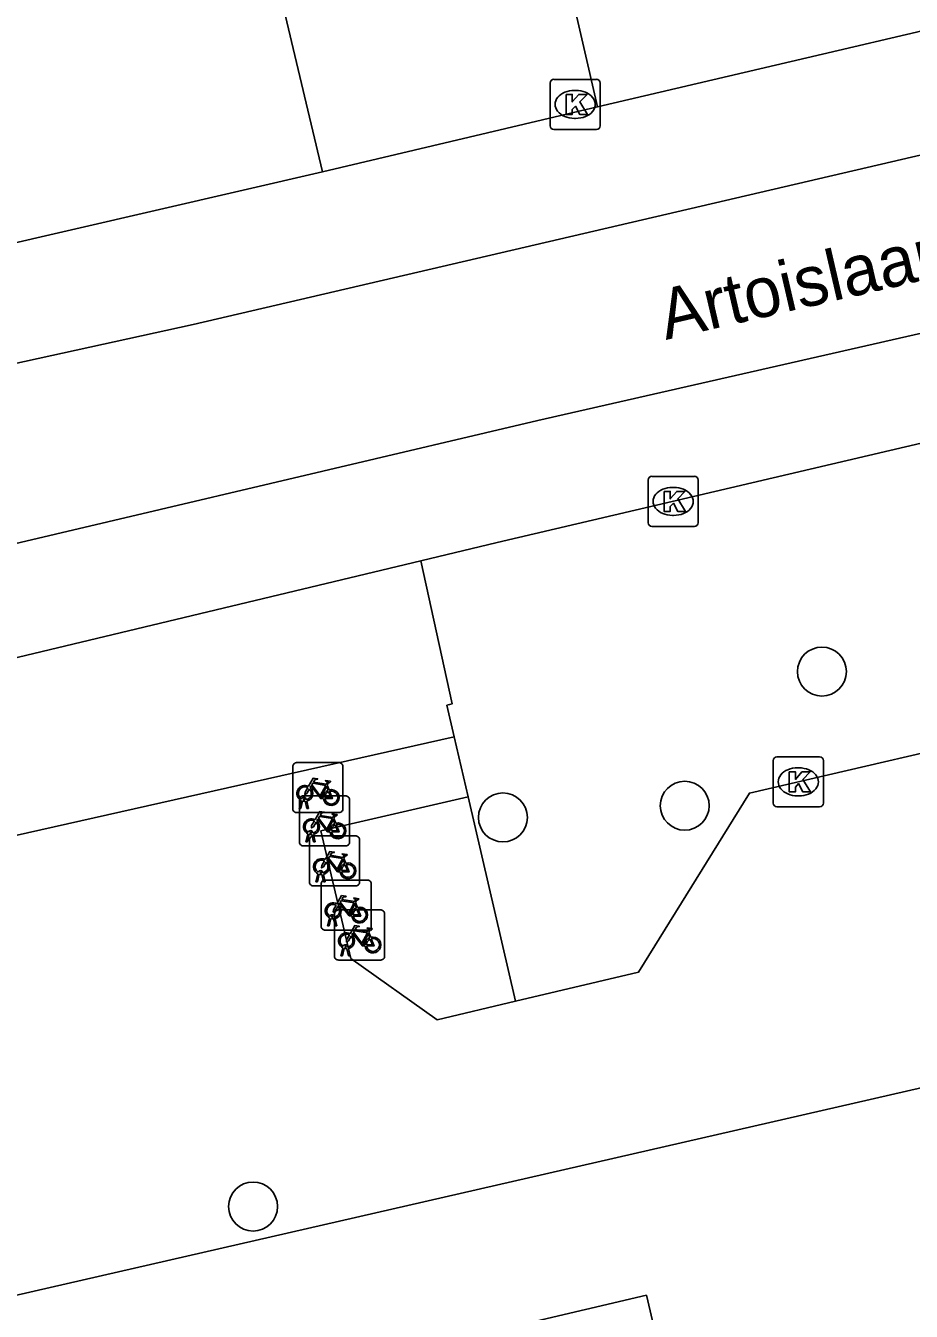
# Model space of a CAD drawing. Extents: x 158461 to 159795, y 387220 to 388672.
# Drawn here: x 159434.93 to 159452.61, y 388181.8 to 388207.47 of the extents above; entities that cross this region are included whole.
import ezdxf

# ---------------------------------------------------------------- set-up
doc = ezdxf.new("R2010")
doc.units = 0
for name, color, linetype in [('IMGEO_Boom', 7, 'Continuous'), ('IMGEO_Fietsenrek', 7, 'Continuous'), ('IMGEO_Kolk', 7, 'Continuous'), ('IMGEO_Openbare_ruimte_label', 7, 'Continuous'), ('IMGEO_Pand', 7, 'Continuous'), ('IMGEO_Rijbaan_lokaal_gesloten', 7, 'Continuous'), ('IMGEO_Rijbaan_lokaal_open', 7, 'Continuous'), ('IMGEO_Voetpad_open', 7, 'Continuous')]:
    doc.layers.add(name, color=color, linetype=linetype)

msp = doc.modelspace()

# ---------------------------------------------------------------- linework, layer by layer
at = {"layer": 'IMGEO_Boom'}
for centre in [(159450.83, 388194.577), (159448.089, 388191.9), (159444.459, 388191.666), (159439.468, 388183.896)]:
    msp.add_circle(centre, 0.489, dxfattribs=at)
at = {"layer": 'IMGEO_Fietsenrek'}
for p, q in [((159440.263, 388191.836), (159440.263, 388192.677)), ((159440.263, 388192.677), (159440.263, 388191.836)), ((159440.338, 388192.761), (159441.179, 388192.761)), ((159441.179, 388192.761), (159440.338, 388192.761)), ((159441.263, 388192.686), (159441.263, 388191.845)), ((159441.263, 388191.845), (159441.263, 388192.686)), ((159440.471, 388192.096), (159441.312, 388192.096)), ((159441.312, 388192.096), (159440.471, 388192.096)), ((159440.95, 388192.31), (159440.986, 388192.215)), ((159440.39, 388191.845), (159440.429, 388192.005)), ((159440.424, 388191.845), (159440.39, 388191.845)), ((159440.396, 388191.171), (159440.396, 388192.012)), ((159440.396, 388192.012), (159440.396, 388191.171)), ((159440.459, 388191.993), (159440.424, 388191.845)), ((159440.501, 388192.017), (159440.5, 388192.021)), ((159440.542, 388191.845), (159440.508, 388191.987)), ((159440.532, 388192.028), (159440.533, 388192.021)), ((159440.54, 388191.991), (159440.575, 388191.845)), ((159440.575, 388191.845), (159440.542, 388191.845)), ((159441.396, 388192.021), (159441.396, 388191.18)), ((159441.396, 388191.18), (159441.396, 388192.021)), ((159441.188, 388191.761), (159440.347, 388191.761)), ((159440.347, 388191.761), (159441.188, 388191.761)), ((159441.083, 388191.645), (159441.119, 388191.55)), ((159440.523, 388191.18), (159440.562, 388191.34)), ((159440.592, 388191.328), (159440.557, 388191.18)), ((159440.634, 388191.352), (159440.633, 388191.356)), ((159440.675, 388191.18), (159440.641, 388191.322)), ((159440.665, 388191.363), (159440.666, 388191.356)), ((159440.671, 388191.298), (159441.512, 388191.298)), ((159441.512, 388191.298), (159440.671, 388191.298)), ((159440.673, 388191.326), (159440.708, 388191.18)), ((159441.321, 388191.096), (159440.48, 388191.096)), ((159440.48, 388191.096), (159441.321, 388191.096)), ((159440.557, 388191.18), (159440.523, 388191.18)), ((159440.596, 388190.373), (159440.596, 388191.214)), ((159440.596, 388191.214), (159440.596, 388190.373)), ((159440.708, 388191.18), (159440.675, 388191.18)), ((159441.596, 388191.223), (159441.596, 388190.382)), ((159441.596, 388190.382), (159441.596, 388191.223)), ((159441.283, 388190.847), (159441.319, 388190.752)), ((159440.723, 388190.382), (159440.762, 388190.542)), ((159440.792, 388190.53), (159440.757, 388190.382)), ((159440.834, 388190.554), (159440.833, 388190.558)), ((159440.875, 388190.382), (159440.841, 388190.524)), ((159440.865, 388190.565), (159440.866, 388190.558)), ((159440.873, 388190.528), (159440.908, 388190.382)), ((159441.521, 388190.298), (159440.68, 388190.298)), ((159440.68, 388190.298), (159441.521, 388190.298)), ((159440.757, 388190.382), (159440.723, 388190.382)), ((159440.829, 388189.491), (159440.829, 388190.332)), ((159440.829, 388190.332), (159440.829, 388189.491)), ((159440.908, 388190.382), (159440.875, 388190.382)), ((159440.904, 388190.416), (159441.745, 388190.416)), ((159441.745, 388190.416), (159440.904, 388190.416)), ((159441.829, 388190.341), (159441.829, 388189.5)), ((159441.829, 388189.5), (159441.829, 388190.341)), ((159441.17, 388189.818), (159442.011, 388189.818)), ((159442.011, 388189.818), (159441.17, 388189.818)), ((159441.516, 388189.965), (159441.552, 388189.87)), ((159440.956, 388189.5), (159440.995, 388189.66)), ((159440.99, 388189.5), (159440.956, 388189.5)), ((159441.025, 388189.648), (159440.99, 388189.5)), ((159441.067, 388189.672), (159441.066, 388189.676)), ((159441.108, 388189.5), (159441.074, 388189.642)), ((159441.095, 388188.893), (159441.095, 388189.734)), ((159441.095, 388189.734), (159441.095, 388188.893)), ((159441.098, 388189.683), (159441.099, 388189.676)), ((159441.106, 388189.646), (159441.141, 388189.5)), ((159441.141, 388189.5), (159441.108, 388189.5)), ((159442.095, 388189.743), (159442.095, 388188.902)), ((159442.095, 388188.902), (159442.095, 388189.743)), ((159441.754, 388189.416), (159440.913, 388189.416)), ((159440.913, 388189.416), (159441.754, 388189.416)), ((159441.782, 388189.367), (159441.818, 388189.272)), ((159441.222, 388188.902), (159441.261, 388189.062)), ((159441.291, 388189.05), (159441.256, 388188.902)), ((159441.333, 388189.074), (159441.332, 388189.078)), ((159441.374, 388188.902), (159441.34, 388189.044)), ((159441.364, 388189.085), (159441.365, 388189.078)), ((159441.372, 388189.048), (159441.407, 388188.902)), ((159442.02, 388188.818), (159441.179, 388188.818)), ((159441.179, 388188.818), (159442.02, 388188.818)), ((159441.256, 388188.902), (159441.222, 388188.902)), ((159441.407, 388188.902), (159441.374, 388188.902))]:
    msp.add_line(p, q, dxfattribs=at)
for points in [[(159440.576, 388192.287), (159440.671, 388192.451), (159440.757, 388192.437), (159440.759, 388192.428), (159440.703, 388192.417), (159440.676, 388192.372), (159440.932, 388192.331)], [(159440.919, 388192.306), (159440.662, 388192.347), (159440.645, 388192.318), (159440.812, 388192.098), (159440.919, 388192.306)], [(159440.932, 388192.331), (159440.957, 388192.38), (159440.951, 388192.384), (159440.928, 388192.388), (159440.916, 388192.395), (159440.915, 388192.398), (159440.917, 388192.403), (159441.012, 388192.388), (159441.014, 388192.378), (159441.004, 388192.365), (159440.992, 388192.359), (159440.978, 388192.365), (159440.95, 388192.31)], [(159440.597, 388192.235), (159440.545, 388192.145), (159440.505, 388192.12), (159440.506, 388192.167), (159440.561, 388192.261)], [(159440.872, 388192.043), (159440.822, 388192.043), (159440.631, 388192.294), (159440.612, 388192.262)], [(159440.967, 388192.208), (159440.937, 388192.285), (159440.828, 388192.067), (159440.871, 388192.067)], [(159440.901, 388192.067), (159441.021, 388192.066), (159440.977, 388192.18)], [(159440.997, 388192.187), (159441.052, 388192.042), (159440.902, 388192.042)], [(159440.73, 388191.57), (159440.678, 388191.48), (159440.638, 388191.455), (159440.639, 388191.502), (159440.694, 388191.596)], [(159440.709, 388191.622), (159440.804, 388191.786), (159440.89, 388191.772), (159440.892, 388191.763), (159440.836, 388191.752), (159440.809, 388191.707), (159441.065, 388191.666)], [(159441.005, 388191.378), (159440.955, 388191.378), (159440.764, 388191.629), (159440.745, 388191.597)], [(159441.052, 388191.641), (159440.795, 388191.682), (159440.778, 388191.653), (159440.945, 388191.433), (159441.052, 388191.641)], [(159441.1, 388191.543), (159441.07, 388191.62), (159440.961, 388191.402), (159441.004, 388191.402)], [(159441.065, 388191.666), (159441.09, 388191.715), (159441.084, 388191.719), (159441.061, 388191.723), (159441.049, 388191.73), (159441.048, 388191.733), (159441.05, 388191.738), (159441.145, 388191.723), (159441.147, 388191.713), (159441.137, 388191.7), (159441.125, 388191.694), (159441.111, 388191.7), (159441.083, 388191.645)], [(159441.034, 388191.402), (159441.154, 388191.401), (159441.11, 388191.515)], [(159441.13, 388191.522), (159441.185, 388191.377), (159441.035, 388191.377)], [(159440.93, 388190.772), (159440.878, 388190.682), (159440.838, 388190.657), (159440.839, 388190.704), (159440.894, 388190.798)], [(159440.909, 388190.824), (159441.004, 388190.988), (159441.09, 388190.974), (159441.092, 388190.965), (159441.036, 388190.954), (159441.009, 388190.909), (159441.265, 388190.868)], [(159441.205, 388190.58), (159441.155, 388190.58), (159440.964, 388190.831), (159440.945, 388190.799)], [(159441.252, 388190.843), (159440.995, 388190.884), (159440.978, 388190.855), (159441.145, 388190.635), (159441.252, 388190.843)], [(159441.3, 388190.745), (159441.27, 388190.822), (159441.161, 388190.604), (159441.204, 388190.604)], [(159441.265, 388190.868), (159441.29, 388190.917), (159441.284, 388190.921), (159441.261, 388190.925), (159441.249, 388190.932), (159441.248, 388190.935), (159441.25, 388190.94), (159441.345, 388190.925), (159441.347, 388190.915), (159441.337, 388190.902), (159441.325, 388190.896), (159441.311, 388190.902), (159441.283, 388190.847)], [(159441.234, 388190.604), (159441.354, 388190.603), (159441.31, 388190.717)], [(159441.33, 388190.724), (159441.385, 388190.579), (159441.235, 388190.579)], [(159441.142, 388189.942), (159441.237, 388190.106), (159441.323, 388190.092), (159441.325, 388190.083), (159441.269, 388190.072), (159441.242, 388190.027), (159441.498, 388189.986)], [(159441.498, 388189.986), (159441.523, 388190.035), (159441.517, 388190.039), (159441.494, 388190.043), (159441.482, 388190.05), (159441.481, 388190.053), (159441.483, 388190.058), (159441.578, 388190.043), (159441.58, 388190.033), (159441.57, 388190.02), (159441.558, 388190.014), (159441.544, 388190.02), (159441.516, 388189.965)], [(159441.163, 388189.89), (159441.111, 388189.8), (159441.071, 388189.775), (159441.072, 388189.822), (159441.127, 388189.916)], [(159441.438, 388189.698), (159441.388, 388189.698), (159441.197, 388189.949), (159441.178, 388189.917)], [(159441.485, 388189.961), (159441.228, 388190.002), (159441.211, 388189.973), (159441.378, 388189.753), (159441.485, 388189.961)], [(159441.533, 388189.863), (159441.503, 388189.94), (159441.394, 388189.722), (159441.437, 388189.722)], [(159441.467, 388189.722), (159441.587, 388189.721), (159441.543, 388189.835)], [(159441.563, 388189.842), (159441.618, 388189.697), (159441.468, 388189.697)], [(159441.408, 388189.344), (159441.503, 388189.508), (159441.589, 388189.494), (159441.591, 388189.485), (159441.535, 388189.474), (159441.508, 388189.429), (159441.764, 388189.388)], [(159441.429, 388189.292), (159441.377, 388189.202), (159441.337, 388189.177), (159441.338, 388189.224), (159441.393, 388189.318)], [(159441.704, 388189.1), (159441.654, 388189.1), (159441.463, 388189.351), (159441.444, 388189.319)], [(159441.751, 388189.363), (159441.494, 388189.404), (159441.477, 388189.375), (159441.644, 388189.155), (159441.751, 388189.363)], [(159441.799, 388189.265), (159441.769, 388189.342), (159441.66, 388189.124), (159441.703, 388189.124)], [(159441.829, 388189.244), (159441.884, 388189.099), (159441.734, 388189.099)], [(159441.764, 388189.388), (159441.789, 388189.437), (159441.783, 388189.441), (159441.76, 388189.445), (159441.748, 388189.452), (159441.747, 388189.455), (159441.749, 388189.46), (159441.844, 388189.445), (159441.846, 388189.435), (159441.836, 388189.422), (159441.824, 388189.416), (159441.81, 388189.422), (159441.782, 388189.367)], [(159441.733, 388189.124), (159441.853, 388189.123), (159441.809, 388189.237)]]:
    msp.add_lwpolyline(points, dxfattribs=at)
for centre, radius, start, end in [((159440.341, 388192.683), 0.0779, 92.4484, 184.2845), ((159440.341, 388192.683), 0.0779, 92.4484, 184.2845), ((159441.185, 388192.683), 0.0779, 2.4484, 94.2845), ((159441.185, 388192.683), 0.0779, 2.4484, 94.2845), ((159440.503, 388192.146), 0.159, 62.6766, 242.1369), ((159440.503, 388192.146), 0.129, 63.3192, 238.903), ((159440.474, 388192.018), 0.0779, 92.4484, 184.2845), ((159440.474, 388192.018), 0.0779, 92.4484, 184.2845), ((159440.483, 388192.017), 0.0499, 12.8025, 158.6934), ((159440.503, 388192.146), 0.129, 283.6043, 43.4302), ((159440.503, 388192.146), 0.159, 283.5766, 46.6042), ((159441.03, 388192.062), 0.159, 113.3408, 178.3217), ((159441.03, 388192.062), 0.159, 187.0065, 105.7708), ((159441.03, 388192.062), 0.129, 113.923, 177.9556), ((159441.03, 388192.062), 0.129, 188.6715, 104.5883), ((159441.318, 388192.018), 0.0779, 2.4484, 94.2845), ((159441.318, 388192.018), 0.0779, 2.4484, 94.2845), ((159440.341, 388191.839), 0.0779, 182.4484, 274.2845), ((159440.341, 388191.839), 0.0779, 182.4484, 274.2845), ((159440.503, 388192.146), 0.159, 253.9967, 271.7867), ((159440.483, 388192.017), 0.0174, 12.8025, 163.4502), ((159440.503, 388192.146), 0.129, 253.415, 269.0204), ((159441.185, 388191.839), 0.0779, 272.4484, 4.2845), ((159441.185, 388191.839), 0.0779, 272.4484, 4.2845), ((159440.636, 388191.481), 0.159, 62.6766, 242.1369), ((159440.636, 388191.481), 0.129, 63.3192, 238.903), ((159440.636, 388191.481), 0.129, 283.6043, 43.4302), ((159440.636, 388191.481), 0.159, 283.5766, 46.6042), ((159441.163, 388191.397), 0.159, 187.0065, 105.7708), ((159440.616, 388191.352), 0.0499, 12.8025, 158.6934), ((159440.636, 388191.481), 0.159, 253.9967, 271.7867), ((159440.674, 388191.22), 0.0779, 92.4484, 184.2845), ((159440.674, 388191.22), 0.0779, 92.4484, 184.2845), ((159440.616, 388191.352), 0.0174, 12.8025, 163.4502), ((159440.636, 388191.481), 0.129, 253.415, 269.0204), ((159441.163, 388191.397), 0.159, 113.3408, 178.3217), ((159441.163, 388191.397), 0.129, 113.923, 177.9556), ((159441.163, 388191.397), 0.129, 188.6715, 104.5883), ((159441.518, 388191.22), 0.0779, 2.4484, 94.2845), ((159441.518, 388191.22), 0.0779, 2.4484, 94.2845), ((159440.474, 388191.174), 0.0779, 182.4484, 274.2845), ((159440.474, 388191.174), 0.0779, 182.4484, 274.2845), ((159441.318, 388191.174), 0.0779, 272.4484, 4.2845), ((159441.318, 388191.174), 0.0779, 272.4484, 4.2845), ((159440.836, 388190.683), 0.159, 62.6766, 242.1369), ((159440.836, 388190.683), 0.129, 63.3192, 238.903), ((159440.836, 388190.683), 0.159, 283.5766, 46.6042), ((159440.816, 388190.554), 0.0499, 12.8025, 158.6934), ((159440.836, 388190.683), 0.159, 253.9967, 271.7867), ((159440.816, 388190.554), 0.0174, 12.8025, 163.4502), ((159440.836, 388190.683), 0.129, 253.415, 269.0204), ((159440.836, 388190.683), 0.129, 283.6043, 43.4302), ((159441.363, 388190.599), 0.159, 113.3408, 178.3217), ((159441.363, 388190.599), 0.159, 187.0065, 105.7708), ((159441.363, 388190.599), 0.129, 113.923, 177.9556), ((159441.363, 388190.599), 0.129, 188.6715, 104.5883), ((159440.674, 388190.376), 0.0779, 182.4484, 274.2845), ((159440.674, 388190.376), 0.0779, 182.4484, 274.2845), ((159440.907, 388190.338), 0.0779, 92.4484, 184.2845), ((159440.907, 388190.338), 0.0779, 92.4484, 184.2845), ((159441.518, 388190.376), 0.0779, 272.4484, 4.2845), ((159441.518, 388190.376), 0.0779, 272.4484, 4.2845), ((159441.751, 388190.338), 0.0779, 2.4484, 94.2845), ((159441.751, 388190.338), 0.0779, 2.4484, 94.2845), ((159441.069, 388189.801), 0.159, 62.6766, 242.1369), ((159441.069, 388189.801), 0.129, 63.3192, 238.903), ((159441.173, 388189.74), 0.0779, 92.4484, 184.2845), ((159441.173, 388189.74), 0.0779, 92.4484, 184.2845), ((159441.069, 388189.801), 0.129, 283.6043, 43.4302), ((159441.069, 388189.801), 0.159, 283.5766, 46.6042), ((159441.596, 388189.717), 0.159, 113.3408, 178.3217), ((159441.596, 388189.717), 0.159, 187.0065, 105.7708), ((159441.596, 388189.717), 0.129, 113.923, 177.9556), ((159441.596, 388189.717), 0.129, 188.6715, 104.5883), ((159442.017, 388189.74), 0.0779, 2.4484, 94.2845), ((159442.017, 388189.74), 0.0779, 2.4484, 94.2845), ((159441.049, 388189.672), 0.0499, 12.8025, 158.6934), ((159441.069, 388189.801), 0.159, 253.9967, 271.7867), ((159441.049, 388189.672), 0.0174, 12.8025, 163.4502), ((159441.069, 388189.801), 0.129, 253.415, 269.0204), ((159441.751, 388189.494), 0.0779, 272.4484, 4.2845), ((159441.751, 388189.494), 0.0779, 272.4484, 4.2845), ((159440.907, 388189.494), 0.0779, 182.4484, 274.2845), ((159440.907, 388189.494), 0.0779, 182.4484, 274.2845), ((159441.335, 388189.203), 0.159, 62.6766, 242.1369), ((159441.335, 388189.203), 0.129, 63.3192, 238.903), ((159441.335, 388189.203), 0.129, 283.6043, 43.4302), ((159441.335, 388189.203), 0.159, 283.5766, 46.6042), ((159441.862, 388189.119), 0.159, 113.3408, 178.3217), ((159441.862, 388189.119), 0.159, 187.0065, 105.7708), ((159441.862, 388189.119), 0.129, 188.6715, 104.5883), ((159441.315, 388189.074), 0.0499, 12.8025, 158.6934), ((159441.335, 388189.203), 0.159, 253.9967, 271.7867), ((159441.315, 388189.074), 0.0174, 12.8025, 163.4502), ((159441.335, 388189.203), 0.129, 253.415, 269.0204), ((159441.862, 388189.119), 0.129, 113.923, 177.9556), ((159441.173, 388188.896), 0.0779, 182.4484, 274.2845), ((159441.173, 388188.896), 0.0779, 182.4484, 274.2845), ((159442.017, 388188.896), 0.0779, 272.4484, 4.2845), ((159442.017, 388188.896), 0.0779, 272.4484, 4.2845)]:
    msp.add_arc(centre, radius, start, end, dxfattribs=at)
at = {"layer": 'IMGEO_Kolk'}
for p, q in [((159445.4, 388205.477), (159445.4, 388206.329)), ((159445.475, 388206.403), (159446.327, 388206.403)), ((159445.888, 388206.183), (159445.913, 388206.183)), ((159446.401, 388206.329), (159446.401, 388205.477)), ((159445.911, 388205.623), (159445.886, 388205.623)), ((159446.327, 388205.403), (159445.475, 388205.403)), ((159447.357, 388197.55), (159447.357, 388198.402)), ((159447.432, 388198.476), (159448.284, 388198.476)), ((159447.845, 388198.256), (159447.87, 388198.256)), ((159448.358, 388198.402), (159448.358, 388197.55)), ((159448.284, 388197.476), (159447.432, 388197.476)), ((159447.868, 388197.696), (159447.843, 388197.696)), ((159449.932, 388192.876), (159450.784, 388192.876)), ((159449.857, 388191.95), (159449.857, 388192.802)), ((159450.345, 388192.656), (159450.37, 388192.656)), ((159450.858, 388192.802), (159450.858, 388191.95)), ((159450.368, 388192.096), (159450.343, 388192.096)), ((159450.784, 388191.876), (159449.932, 388191.876))]:
    msp.add_line(p, q, dxfattribs=at)
for points in [[(159445.4, 388205.477), (159445.4, 388206.329)], [(159445.475, 388206.403), (159446.327, 388206.403)], [(159446.401, 388206.329), (159446.401, 388205.477)], [(159445.721, 388206.103), (159445.844, 388206.103), (159445.844, 388205.952), (159445.974, 388206.103), (159446.138, 388206.103), (159445.992, 388205.952), (159446.145, 388205.703), (159445.993, 388205.703), (159445.908, 388205.867), (159445.844, 388205.8), (159445.844, 388205.703), (159445.721, 388205.703), (159445.721, 388206.103)], [(159446.327, 388205.403), (159445.475, 388205.403)], [(159447.357, 388197.55), (159447.357, 388198.402)], [(159447.432, 388198.476), (159448.284, 388198.476)], [(159448.358, 388198.402), (159448.358, 388197.55)], [(159447.678, 388198.176), (159447.801, 388198.176), (159447.801, 388198.025), (159447.931, 388198.176), (159448.095, 388198.176), (159447.949, 388198.025), (159448.102, 388197.776), (159447.95, 388197.776), (159447.865, 388197.94), (159447.801, 388197.873), (159447.801, 388197.776), (159447.678, 388197.776), (159447.678, 388198.176)], [(159448.284, 388197.476), (159447.432, 388197.476)], [(159449.932, 388192.876), (159450.784, 388192.876)], [(159449.857, 388191.95), (159449.857, 388192.802)], [(159450.858, 388192.802), (159450.858, 388191.95)], [(159450.178, 388192.576), (159450.301, 388192.576), (159450.301, 388192.425), (159450.431, 388192.576), (159450.595, 388192.576), (159450.449, 388192.425), (159450.602, 388192.176), (159450.45, 388192.176), (159450.365, 388192.34), (159450.301, 388192.273), (159450.301, 388192.176), (159450.178, 388192.176), (159450.178, 388192.576)], [(159450.784, 388191.876), (159449.932, 388191.876)]]:
    msp.add_lwpolyline(points, dxfattribs=at)
for centre, start, end in [((159445.477, 388206.327), 91.552, 178.448), ((159445.477, 388206.327), 91.552, 178.448), ((159446.325, 388206.327), 1.552, 88.448), ((159446.325, 388206.327), 1.552, 88.448), ((159445.477, 388205.479), 181.552, 268.448), ((159445.477, 388205.479), 181.552, 268.448), ((159446.325, 388205.479), 271.552, 358.448), ((159446.325, 388205.479), 271.552, 358.448), ((159447.434, 388198.4), 91.552, 178.448), ((159447.434, 388198.4), 91.552, 178.448), ((159448.282, 388198.4), 1.552, 88.448), ((159448.282, 388198.4), 1.552, 88.448), ((159447.434, 388197.552), 181.552, 268.448), ((159447.434, 388197.552), 181.552, 268.448), ((159448.282, 388197.552), 271.552, 358.448), ((159448.282, 388197.552), 271.552, 358.448), ((159449.934, 388192.8), 91.552, 178.448), ((159449.934, 388192.8), 91.552, 178.448), ((159450.782, 388192.8), 1.552, 88.448), ((159450.782, 388192.8), 1.552, 88.448), ((159449.934, 388191.952), 181.552, 268.448), ((159449.934, 388191.952), 181.552, 268.448), ((159450.782, 388191.952), 271.552, 358.448), ((159450.782, 388191.952), 271.552, 358.448)]:
    msp.add_arc(centre, 0.0765, start, end, dxfattribs=at)
for centre, major_axis, ratio, start_param, end_param in [((159445.887, 388205.903), (-0.387, 0.002), 0.722429, 4.712389, 7.853982), ((159445.912, 388205.903), (-0.39, 0.002), 0.717154, 1.570796, 4.712389), ((159447.844, 388197.976), (-0.387, 0.002), 0.722429, 4.712389, 7.853982), ((159447.869, 388197.976), (-0.39, 0.002), 0.717154, 1.570796, 4.712389), ((159450.344, 388192.376), (-0.387, 0.002), 0.722429, 4.712389, 7.853982), ((159450.369, 388192.376), (-0.39, 0.002), 0.717154, 1.570796, 4.712389)]:
    msp.add_ellipse(centre, major_axis=major_axis, ratio=ratio, start_param=start_param, end_param=end_param, dxfattribs=at)
at = {"layer": 'IMGEO_Pand'}
msp.add_lwpolyline([(159444.892, 388181.556), (159447.326, 388182.125), (159447.917, 388179.593), (159451.759, 388180.463), (159452.243, 388178.327), (159455.17, 388178.99)], dxfattribs=at)
at = {"layer": 'IMGEO_Rijbaan_lokaal_gesloten'}
for points in [[(159607.838, 388245.417), (159603.807, 388243.497), (159599.618, 388241.693), (159597.657, 388240.796), (159595.242, 388239.856), (159592.211, 388238.767), (159589.69, 388238.075), (159586.637, 388237.162), (159562.502, 388230.789), (159533.785, 388223.662), (159496.404, 388214.991), (159473.197, 388209.649), (159438.275, 388201.508), (159421.968, 388197.936), (159415.412, 388196.71), (159408.779, 388195.726), (159407.256, 388195.517), (159405.737, 388195.341), (159404.226, 388195.23), (159402.729, 388195.219), (159401.249, 388195.339), (159400.032, 388195.564), (159398.362, 388196.096), (159396.992, 388196.744)], [(159446.346, 388205.854), (159457.323, 388208.431), (159457.943, 388208.478), (159465.659, 388210.267)], [(159446.346, 388205.854), (159440.856, 388204.556)], [(159440.856, 388204.556), (159420.883, 388199.943)], [(159402.156, 388187.368), (159402.8, 388187.594), (159408.031, 388189.473), (159413.008, 388191.139), (159420.999, 388193.638), (159425.182, 388194.781), (159432.266, 388196.553), (159445.157, 388199.592), (159464.662, 388204.03), (159465.134, 388202.012)], [(159461.934, 388201.274), (159444.341, 388197.153), (159442.819, 388196.789)], [(159442.819, 388196.789), (159424.046, 388192.294)]]:
    msp.add_lwpolyline(points, dxfattribs=at)
at = {"layer": 'IMGEO_Rijbaan_lokaal_open'}
for points in [[(159469.641, 388197.018), (159469.398, 388196.782), (159468.027, 388195.447), (159466.242, 388195.637), (159464.989, 388195.771), (159449.381, 388192.15), (159447.168, 388188.576), (159444.708, 388187.995)], [(159423.725, 388188.806), (159429.363, 388190.102), (159443.485, 388193.276)], [(159443.763, 388192.076), (159443.485, 388193.276)], [(159444.708, 388187.995), (159443.143, 388187.625), (159441.424, 388188.85), (159440.823, 388191.396), (159443.763, 388192.076)], [(159472.097, 388187.285), (159472.034, 388187.554), (159467.22, 388190.582), (159457.102, 388188.331), (159456.291, 388187.063), (159413.81, 388177.328), (159412.541, 388178.09), (159400.894, 388175.34), (159401.092, 388174.48), (159387.6, 388167.487), (159386.892, 388168.098), (159378.833, 388159.318), (159378.911, 388157.81), (159374.917, 388153.5), (159373.428, 388153.392), (159366.091, 388145.42), (159366.179, 388143.991), (159362.095, 388139.561), (159360.656, 388139.553), (159353.388, 388131.602), (159353.436, 388130.033), (159350.543, 388127.01), (159352.001, 388125.659)]]:
    msp.add_lwpolyline(points, dxfattribs=at)
at = {"layer": 'IMGEO_Voetpad_open'}
for points in [[(159445.137, 388211.117), (159446.346, 388205.854)], [(159440.856, 388204.556), (159439.593, 388209.882)], [(159443.485, 388193.276), (159443.34, 388193.904), (159443.394, 388193.919), (159443.447, 388193.935), (159442.819, 388196.789)], [(159443.763, 388192.076), (159444.708, 388187.995)]]:
    msp.add_lwpolyline(points, dxfattribs=at)

# ---------------------------------------------------------------- texts
at = {"layer": 'IMGEO_Openbare_ruimte_label'}
msp.add_text('Artoislaan', height=1, rotation=13.0633, dxfattribs=at).set_placement((159447.712, 388201.198))

doc.saveas('drawing.dxf')
